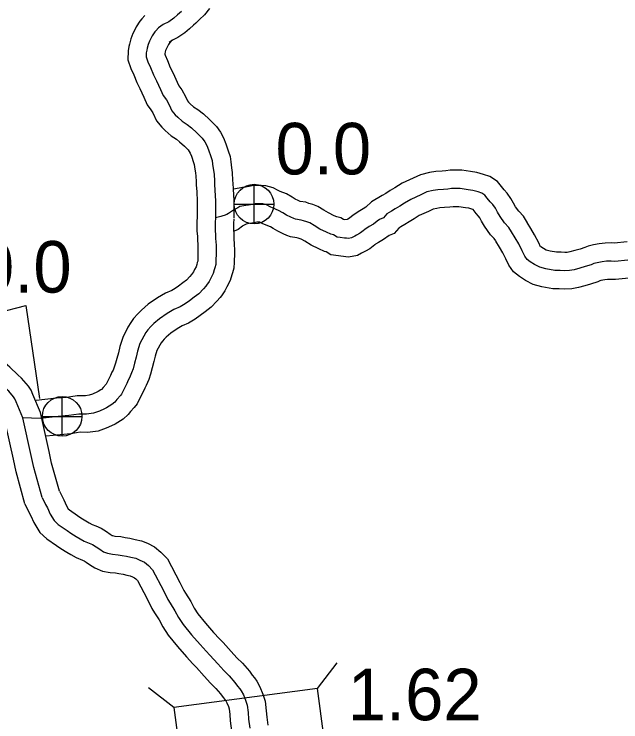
# Model space of a CAD drawing. Extents: x 31699 to 244310, y -8841 to 11474.
# Drawn here: x 147540.8 to 147872.6, y -4283.8 to -3897 of the extents above; entities that cross this region are included whole.
import ezdxf

# ---------------------------------------------------------------- set-up
doc = ezdxf.new("R2010")
doc.units = 0
for name, color, linetype in [('B_Logo', 7, 'Continuous'), ('Level 21', 7, 'Continuous'), ('R_XS_EARTHWORK_STAGE1', 7, 'Continuous'), ('R_XS_EARTHWORK_STAGE2', 7, 'Continuous'), ('S_AREA_CALC', 7, 'Continuous'), ('S_WALL', 7, 'Continuous'), ('S_WALL_ANNOT', 7, 'Continuous')]:
    doc.layers.add(name, color=color, linetype=linetype)

msp = doc.modelspace()

# ---------------------------------------------------------------- linework, layer by layer
at = {"layer": 'B_Logo'}
for points in [[(147632.35, -3895.48), (147630.15, -3897.41), (147628.08, -3899.14), (147625.28, -3901.08), (147622.28, -3902.54), (147619.68, -3904.4)], [(147619.68, -3904.4), (147618.21, -3906), (147617.74, -3906.6), (147616.33, -3908.74), (147615.8, -3909.94), (147614.79, -3911.81), (147614.06, -3913.61), (147613.59, -3915.48), (147613.38, -3916.61), (147613.05, -3918.08), (147613.04, -3920.22), (147613.96, -3922.96), (147615.42, -3926.18), (147617.07, -3930.19), (147618.66, -3933.4), (147620.78, -3938.22), (147622.23, -3941.37), (147624.03, -3943.78), (147625.48, -3946.45), (147627.07, -3949.8), (147628.86, -3951.94), (147630.26, -3953.28), (147632.71, -3955.5), (147635.37, -3957.24), (147637.76, -3959.12), (147640.75, -3961.87), (147643.67, -3964.75), (147645.07, -3966.76), (147646.19, -3968.77), (147647.12, -3971.18), (147648.31, -3974.79), (147649.03, -3976.93), (147649.29, -3979), (147649.82, -3982.41), (147650.08, -3984.42), (147650.27, -3988.23), (147650.33, -3989.96), (147650.58, -3993.31), (147650.83, -3999.06), (147650.87, -4008.28)], [(147812.77, -4015.95), (147811.38, -4013.54), (147808.99, -4011.12), (147806.53, -4007.57), (147805.14, -4005.16), (147803.95, -4003.02), (147802.56, -4001.08), (147801.1, -3999.47), (147799.51, -3997.46), (147798.24, -3995.99), (147796.52, -3994.78), (147794.46, -3994.17), (147791.66, -3993.3), (147789, -3992.96), (147784.74, -3992.28), (147782.48, -3992.27), (147780.01, -3992.26), (147777.95, -3992.59), (147775.48, -3992.72), (147772.49, -3992.91), (147769.89, -3993.3), (147766.49, -3994.16), (147763.23, -3995.76), (147757.63, -3998.22), (147754.29, -4000.35), (147751.62, -4001.94), (147749.16, -4003.47), (147747.16, -4004.67), (147744.62, -4006.2), (147742.75, -4008.33), (147740.55, -4009.13), (147739.35, -4010.19), (147737.22, -4011.79), (147734.95, -4013.12), (147732.48, -4014.59), (147731.61, -4015.32), (147730.15, -4016.52), (147729.68, -4016.85), (147728.08, -4017.85), (147727.14, -4018.31), (147726.28, -4018.71), (147725.21, -4019.31), (147723.68, -4019.57), (147722.48, -4019.37), (147721.35, -4019.5), (147719.09, -4019.09), (147717.42, -4018.89), (147715.36, -4017.61), (147713.9, -4017.21), (147711.64, -4016.2), (147707.98, -4014.45), (147704.86, -4012.57), (147702.46, -4011.09), (147700.87, -4010.49), (147699.01, -4009.95), (147697.81, -4009.54), (147694.55, -4009), (147693.68, -4008.66), (147692.02, -4007.92), (147689.69, -4006.85), (147687.63, -4005.57), (147685.31, -4004.23), (147682.45, -4003.09), (147680.78, -4002.35), (147678.72, -4001.27), (147676.73, -4000.73), (147675.53, -4000.66), (147672.6, -4000.65), (147671.07, -4000.92), (147669, -4001.31), (147667.4, -4001.57), (147664.27, -4002.17), (147663.07, -4002.83), (147660.67, -4004.03), (147659.67, -4004.76), (147658.07, -4005.96), (147657.07, -4006.42), (147655.67, -4006.96), (147654.87, -4007.29), (147653.81, -4007.55), (147650.87, -4008.28)], [(147650.87, -4008.28), (147650.73, -4010.88), (147650.66, -4013.16), (147650.66, -4015.09), (147650.98, -4017.84), (147650.98, -4019.57), (147651.17, -4023.32), (147651.22, -4025.92), (147651.22, -4029.13), (147651.15, -4030.4), (147651.14, -4032.87), (147651.07, -4033.34), (147651, -4033.88), (147650.53, -4035.61), (147650.2, -4036.68), (147649.59, -4038.82), (147648.32, -4041.29), (147647.38, -4043.02), (147645.91, -4045.16), (147645.58, -4045.62), (147644.24, -4047.09), (147641.7, -4049.76), (147639.17, -4051.75), (147636.63, -4053.62), (147634.3, -4055.35), (147631.63, -4056.88), (147628.1, -4058.47), (147624.5, -4060.54), (147620.29, -4063.46), (147617.22, -4066.13), (147615.55, -4067.73), (147613.95, -4069.53), (147612.88, -4071.06), (147611.68, -4073), (147610.67, -4074.93), (147609.6, -4077.07), (147608.26, -4081.21), (147607.52, -4084.48), (147606.64, -4087.75), (147605.84, -4090.83), (147605.03, -4093.03), (147603.89, -4095.77), (147603.22, -4097.03), (147602.42, -4098.84), (147600.95, -4101.77), (147599.54, -4104.64), (147598.87, -4105.51), (147596.93, -4107.58), (147595.8, -4108.98), (147594.26, -4110.38), (147591.33, -4112.24), (147590.2, -4112.7), (147587.4, -4113.9), (147584.2, -4115.09), (147580.33, -4115.62), (147576.07, -4115.54), (147573.41, -4116), (147570.61, -4116.39), (147564.88, -4116.91), (147555.03, -4117.95)], [(147876.44, -4031.36), (147869.25, -4032.08), (147867.32, -4032), (147864.65, -4032.06), (147862.26, -4032.32), (147859.59, -4032.85), (147857.86, -4033.25), (147856.39, -4033.91), (147853.13, -4034.97), (147850.13, -4035.76), (147847.06, -4036.69), (147844.47, -4037.15), (147842, -4037.35), (147839.34, -4037.14), (147836.41, -4037.06), (147831.62, -4036.25), (147828.23, -4035.3), (147825.3, -4033.89), (147822.91, -4032.35), (147821.25, -4031.01), (147819.99, -4029.2), (147818.67, -4026.32), (147816.68, -4022.51), (147814.76, -4019.29), (147812.77, -4015.95)], [(147545.57, -4117.68), (147541.93, -4108.89), (147541.17, -4107.29), (147540.49, -4106.17), (147537.79, -4103.05), (147536.04, -4101.6), (147531.58, -4097.31), (147527.94, -4094.14), (147524.77, -4091.17), (147521.07, -4088.47), (147517.11, -4086.1), (147513.75, -4084.4), (147511.74, -4083.42), (147509.06, -4082.38), (147506.38, -4081.55), (147502.3, -4080.52), (147500.49, -4080.07), (147497.15, -4078.91), (147495.13, -4077.86), (147492.12, -4076.96), (147490.38, -4076.71)], [(147556.11, -4161.2), (147551.56, -4144.82), (147550.14, -4138.15), (147545.57, -4117.68)], [(147555.03, -4117.95), (147545.57, -4117.68)], [(147556.11, -4161.2), (147557.89, -4164.94), (147558.95, -4166.82), (147560.41, -4170.23), (147562.59, -4173.84), (147564.85, -4175.86), (147569.7, -4179.21), (147571.83, -4180.69), (147574.75, -4182.5), (147576.81, -4183.71), (147579.07, -4184.98), (147581.8, -4186.06), (147583.66, -4186.8), (147585.72, -4188.14), (147587.72, -4189.49), (147589.64, -4190.83), (147591.77, -4191.7), (147594.63, -4192.18), (147597.69, -4192.45), (147599.76, -4192.86), (147602.22, -4193.27), (147604.68, -4193.81), (147607.28, -4194.42), (147609.54, -4195.36), (147612.06, -4196.57), (147614.19, -4198.31), (147616.38, -4200.66), (147622.47, -4212.11), (147624.86, -4216.99), (147626.05, -4218.87), (147628.7, -4223.08), (147630.69, -4226.83), (147633.14, -4230.58), (147637.72, -4236.27), (147642.43, -4241.63), (147645.75, -4245.25), (147647.74, -4247.33), (147652.12, -4252.15), (147655.37, -4255.7), (147658.36, -4258.65), (147661.55, -4262.27), (147663, -4264.35), (147664.13, -4265.69), (147664.86, -4266.83), (147666.12, -4269.03), (147667.38, -4272.05), (147668.17, -4274.65), (147668.69, -4278.73), (147668.95, -4282.27), (147669.6, -4287.22)]]:
    msp.add_lwpolyline(points, dxfattribs=at)
at = {"layer": 'Level 21'}
for p, q in [((147671.98, -4011.63), (147671.98, -3989.96)), ((147661.15, -4000.8), (147682.81, -4000.8)), ((147567.05, -4127.65), (147567.05, -4105.98)), ((147556.22, -4116.82), (147577.89, -4116.82))]:
    msp.add_line(p, q, dxfattribs=at)
for centre in [(147671.98, -4000.8), (147567.05, -4116.82)]:
    msp.add_circle(centre, 10.83, dxfattribs=at)
at = {"layer": 'R_XS_EARTHWORK_STAGE1'}
for p, q in [((147706.69, -4265.57), (147717.4, -4251.6)), ((147628.17, -4275.91), (147614.2, -4265.2))]:
    msp.add_line(p, q, dxfattribs=at)
msp.add_lwpolyline([(147631.62, -4302.09), (147710.14, -4291.74), (147706.69, -4265.57), (147628.17, -4275.91)], close=True, dxfattribs=at)
at = {"layer": 'R_XS_EARTHWORK_STAGE2'}
for points in [[(147647.69, -3893.93), (147644.86, -3897.34), (147642.12, -3899.93), (147640.15, -3901.97), (147638.9, -3903.04), (147636.66, -3905.01), (147634.14, -3907.11), (147630.33, -3909.74), (147627.42, -3911.16), (147625.5, -3912.53)], [(147612.31, -3897.64), (147610.57, -3899.54), (147609.6, -3900.77), (147607.53, -3903.92), (147606.82, -3905.53), (147605.74, -3907.53), (147604.53, -3910.48), (147603.8, -3913.37), (147603.58, -3914.62), (147603.05, -3916.94), (147603.04, -3921.85), (147604.65, -3926.63), (147606.24, -3930.15), (147607.96, -3934.32), (147609.6, -3937.63), (147611.66, -3942.33), (147613.59, -3946.5), (147615.58, -3949.18), (147616.57, -3950.99), (147618.58, -3955.24), (147621.54, -3958.78), (147623.44, -3960.61), (147626.59, -3963.44), (147629.53, -3965.37), (147631.28, -3966.74), (147633.85, -3969.11), (147635.99, -3971.21), (147636.58, -3972.07), (147637.12, -3973.03), (147637.69, -3974.53), (147638.82, -3977.96), (147639.24, -3979.18), (147639.39, -3980.38), (147639.91, -3983.81), (147640.11, -3985.31), (147640.27, -3988.65), (147640.34, -3990.53), (147640.6, -3993.91), (147640.83, -3999.29), (147640.87, -4008.32)], [(147627.04, -3911.16), (147625.86, -3912.45), (147625.14, -3913.55), (147624.78, -3914.35), (147623.85, -3916.08), (147623.58, -3916.74), (147623.37, -3917.58), (147623.18, -3918.61), (147623.13, -3918.85), (147623.28, -3919.29), (147624.6, -3922.21), (147626.19, -3926.07), (147627.73, -3929.17), (147629.89, -3934.11), (147630.88, -3936.23), (147632.47, -3938.38), (147634.4, -3941.92), (147635.56, -3944.36), (147636.19, -3945.11), (147637.07, -3945.96), (147638.84, -3947.56), (147641.21, -3949.12), (147644.25, -3951.5), (147647.65, -3954.63), (147651.36, -3958.29), (147653.56, -3961.45), (147655.27, -3964.51), (147656.54, -3967.82), (147657.79, -3971.62), (147658.83, -3974.68), (147659.2, -3977.62), (147659.72, -3981.01), (147660.04, -3983.52), (147660.26, -3987.8), (147660.31, -3989.4), (147660.57, -3992.71), (147660.83, -3998.82), (147660.87, -4008.23)], [(147821.43, -4010.95), (147819.39, -4007.42), (147816.71, -4004.71), (147814.99, -4002.22), (147813.84, -4000.23), (147812.41, -3997.66), (147810.35, -3994.78), (147808.73, -3993), (147807.23, -3991.11), (147805.02, -3988.52), (147800.91, -3985.65), (147797.36, -3984.61), (147793.81, -3983.49), (147790.42, -3983.06), (147785.55, -3982.28), (147782.5, -3982.27), (147779.24, -3982.26), (147776.9, -3982.63), (147774.91, -3982.73), (147771.42, -3982.96), (147767.91, -3983.49), (147763.04, -3984.72), (147759.02, -3986.68), (147752.9, -3989.37), (147749.03, -3991.84), (147746.42, -3993.4), (147743.95, -3994.93), (147742, -3996.1), (147736.27, -3999.56), (147733.02, -4002.44), (147731.67, -4003.45), (147729.87, -4004.51), (147726.66, -4006.41), (147725.22, -4007.63), (147724.1, -4008.55), (147723.19, -4009.11), (147722.9, -4009.26), (147721.67, -4009.4), (147720.85, -4009.25), (147719.41, -4008.36), (147717.29, -4007.77), (147715.83, -4007.12), (147712.73, -4005.64), (147710.06, -4004.03), (147706.91, -4002.08), (147704.04, -4001), (147702, -4000.41), (147700.25, -3999.81), (147697.28, -3999.32), (147696.15, -3998.82), (147694.44, -3998.03), (147692.77, -3996.99), (147689.69, -3995.21), (147686.34, -3993.87), (147685.13, -3993.34), (147682.39, -3991.9), (147678.34, -3990.81), (147675.84, -3990.66), (147671.76, -3990.65), (147669.28, -3991.08), (147667.25, -3991.47), (147665.66, -3991.73), (147660.83, -3992.64)], [(147804.11, -4020.95), (147803.36, -4019.66), (147801.26, -4017.53), (147798.08, -4012.93), (147796.44, -4010.1), (147795.49, -4008.39), (147794.77, -4007.38), (147793.47, -4005.95), (147791.78, -4003.82), (147791.78, -4003.81), (147791.55, -4003.74), (147789.51, -4003.1), (147787.57, -4002.86), (147783.93, -4002.27), (147782.45, -4002.27), (147780.79, -4002.27), (147778.99, -4002.55), (147776.06, -4002.7), (147773.56, -4002.86), (147771.87, -4003.12), (147769.95, -4003.6), (147767.43, -4004.83), (147762.35, -4007.06), (147759.55, -4008.85), (147756.83, -4010.48), (147754.36, -4012.01), (147752.31, -4013.24), (147751.12, -4013.96), (147748.57, -4016.86), (147745.78, -4017.87), (147742.76, -4020.13), (147740.03, -4021.74), (147738.3, -4022.76), (147738, -4023.01), (147736.22, -4024.47), (147735.23, -4025.17), (147732.96, -4026.59), (147731.46, -4027.33), (147730.82, -4027.63), (147728.6, -4028.88), (147723.63, -4029.73), (147714.02, -4028.55), (147711.32, -4026.87), (147710.51, -4026.65), (147707.44, -4025.28), (147703.24, -4023.27), (147699.65, -4021.11), (147698.02, -4020.11), (147697.7, -4019.98), (147696.01, -4019.49), (147695.37, -4019.28), (147691.88, -4018.69), (147689.83, -4017.9), (147687.89, -4017.03), (147684.95, -4015.67), (147682.5, -4014.16), (147680.93, -4013.25), (147678.56, -4012.3), (147676.44, -4011.36), (147675.1, -4010.66), (147673.44, -4010.66), (147672.85, -4010.76), (147670.75, -4011.16), (147669.15, -4011.42), (147667.71, -4011.69), (147665.89, -4012.6), (147665.62, -4012.8), (147663.23, -4014.59), (147661.09, -4015.59)], [(147640.89, -4007.74), (147640.74, -4010.45), (147640.66, -4012.98), (147640.65, -4015.67), (147640.98, -4018.41), (147640.98, -4019.81), (147641.17, -4023.68), (147641.22, -4026.02), (147641.22, -4028.84), (147641.15, -4030.11), (147641.14, -4032.03), (147640.93, -4032.8), (147640.61, -4033.82), (147640.24, -4035.13), (147639.47, -4036.62), (147638.84, -4037.79), (147637.78, -4039.33), (147636.92, -4040.28), (147634.95, -4042.34), (147633.11, -4043.8), (147630.69, -4045.57), (147628.81, -4046.97), (147627.08, -4047.96), (147623.55, -4049.56), (147619.14, -4052.08), (147614.14, -4055.56), (147610.48, -4058.74), (147608.35, -4060.78), (147606.09, -4063.32), (147604.53, -4065.56), (147602.98, -4068.05), (147601.77, -4070.39), (147600.33, -4073.26), (147598.61, -4078.55), (147597.81, -4082.08), (147596.98, -4085.19), (147596.28, -4087.83), (147595.71, -4089.39), (147594.84, -4091.5), (147594.22, -4092.66), (147593.38, -4094.55), (147591.99, -4097.33), (147591.06, -4099.22), (147589.39, -4101), (147588.51, -4102.09), (147588.17, -4102.4), (147586.72, -4103.32), (147586.34, -4103.48), (147583.68, -4104.61), (147581.75, -4105.33), (147579.75, -4105.6), (147575.31, -4105.52), (147571.86, -4106.12), (147569.46, -4106.45), (147563.91, -4106.96), (147552.76, -4108.14)], [(147660.86, -4008.82), (147660.73, -4011.31), (147660.66, -4013.33), (147660.66, -4014.52), (147660.98, -4017.26), (147660.98, -4019.33), (147661.16, -4022.95), (147661.22, -4025.82), (147661.21, -4029.42), (147661.14, -4030.69), (147661.14, -4033.61), (147660.98, -4034.69), (147660.83, -4035.83), (147660.13, -4038.42), (147659.78, -4039.54), (147658.94, -4042.51), (147657.16, -4045.95), (147655.92, -4048.25), (147654.09, -4050.9), (147653.37, -4051.92), (147651.56, -4053.9), (147648.45, -4057.17), (147645.23, -4059.71), (147642.57, -4061.66), (147639.78, -4063.73), (147636.18, -4065.79), (147632.65, -4067.39), (147629.85, -4068.99), (147626.45, -4071.36), (147623.96, -4073.52), (147622.76, -4074.67), (147621.82, -4075.73), (147621.23, -4076.57), (147620.38, -4077.95), (147619.58, -4079.48), (147618.88, -4080.87), (147617.91, -4083.86), (147617.23, -4086.88), (147616.31, -4090.32), (147615.39, -4093.82), (147614.35, -4096.67), (147612.95, -4100.03), (147612.22, -4101.41), (147611.46, -4103.12), (147609.9, -4106.21), (147608.08, -4109.95), (147606.5, -4112), (147604.48, -4114.15), (147603.09, -4115.86), (147600.36, -4118.35), (147595.94, -4121.15), (147594.06, -4121.93), (147591.11, -4123.19), (147586.65, -4124.85), (147580.92, -4125.63), (147576.84, -4125.55), (147574.96, -4125.88), (147571.76, -4126.33), (147565.86, -4126.86), (147558.33, -4127.66)], [(147876.05, -4021.35), (147868.94, -4022.06), (147867.39, -4022), (147864, -4022.07), (147860.74, -4022.43), (147857.51, -4023.07), (147854.65, -4023.72), (147852.78, -4024.57), (147850.3, -4025.37), (147847.4, -4026.14), (147844.74, -4026.95), (147843.2, -4027.22), (147842, -4027.32), (147839.86, -4027.15), (147837.38, -4027.09), (147833.81, -4026.48), (147831.77, -4025.91), (147830.2, -4025.15), (147828.78, -4024.23), (147828.67, -4024.15), (147827.65, -4021.92), (147825.41, -4017.63), (147823.35, -4014.17), (147821.37, -4010.84)], [(147876.83, -4041.37), (147869.56, -4042.09), (147867.24, -4042.01), (147865.31, -4042.05), (147863.77, -4042.22), (147861.68, -4042.63), (147861.07, -4042.77), (147860.01, -4043.25), (147855.95, -4044.57), (147852.86, -4045.39), (147849.39, -4046.44), (147845.73, -4047.08), (147842.01, -4047.38), (147838.82, -4047.13), (147835.44, -4047.04), (147829.43, -4046.02), (147824.68, -4044.7), (147820.4, -4042.63), (147817.04, -4040.46), (147813.86, -4037.89), (147811.28, -4034.19), (147809.68, -4030.72), (147807.95, -4027.39), (147806.17, -4024.41), (147804.17, -4021.05)]]:
    msp.add_lwpolyline(points, dxfattribs=at)
at = {"layer": 'S_AREA_CALC'}
for points in [[(147555.14, -4114.65), (147551.07, -4104.84), (147550, -4102.57), (147548.61, -4100.26), (147544.8, -4095.88), (147542.71, -4094.14), (147538.34, -4089.93), (147534.65, -4086.72), (147531.16, -4083.45), (147526.59, -4080.11), (147521.94, -4077.34), (147518.2, -4075.45), (147515.74, -4074.25), (147512.37, -4072.94), (147509.1, -4071.92), (147504.72, -4070.82), (147503.35, -4070.48), (147501.12, -4069.7), (147498.91, -4068.55), (147494.27, -4067.17), (147492.94, -4066.98)], [(147565.51, -4157.68), (147561.28, -4142.44), (147559.92, -4136.02), (147555.14, -4114.65)], [(147546.7, -4164.71), (147541.84, -4147.2), (147540.37, -4140.28), (147536, -4120.7)], [(147565.51, -4157.68), (147566.77, -4160.32), (147567.93, -4162.38), (147569.33, -4165.66), (147570.37, -4167.38), (147571.05, -4167.98), (147575.4, -4170.99), (147577.32, -4172.32), (147579.92, -4173.94), (147581.8, -4175.04), (147583.39, -4175.94), (147585.48, -4176.76), (147588.29, -4177.88), (147591.25, -4179.81), (147593.37, -4181.24), (147594.46, -4182), (147594.53, -4182.02), (147595.9, -4182.25), (147599.11, -4182.54), (147601.54, -4183.02), (147604.11, -4183.45), (147606.9, -4184.06), (147610.36, -4184.87), (147613.62, -4186.23), (147617.47, -4188.07), (147621.04, -4191), (147624.59, -4194.8), (147631.38, -4207.56), (147633.6, -4212.1), (147634.5, -4213.52), (147637.36, -4218.07), (147639.31, -4221.74), (147641.24, -4224.7), (147645.37, -4229.84), (147649.87, -4234.95), (147653.04, -4238.41), (147655.05, -4240.51), (147659.51, -4245.42), (147662.58, -4248.76), (147665.63, -4251.78), (147669.41, -4256.07), (147670.94, -4258.24), (147672.2, -4259.74), (147673.42, -4261.65), (147675.11, -4264.62), (147676.8, -4268.66), (147677.98, -4272.55), (147678.64, -4277.74), (147678.9, -4281.26), (147679.48, -4285.67)], [(147546.7, -4164.71), (147549.02, -4169.56), (147549.97, -4171.25), (147551.49, -4174.8), (147554.82, -4180.31), (147558.66, -4183.73), (147564.01, -4187.43), (147566.34, -4189.05), (147569.59, -4191.06), (147571.83, -4192.38), (147574.76, -4194.03), (147578.12, -4195.36), (147579.04, -4195.73), (147580.2, -4196.48), (147582.07, -4197.74), (147584.83, -4199.66), (147589.02, -4201.38), (147593.36, -4202.1), (147596.27, -4202.37), (147597.97, -4202.7), (147600.33, -4203.09), (147602.47, -4203.56), (147604.19, -4203.97), (147605.45, -4204.49), (147606.66, -4205.07), (147607.33, -4205.63), (147608.17, -4206.52), (147613.56, -4216.65), (147616.12, -4221.88), (147617.6, -4224.21), (147620.04, -4228.09), (147622.07, -4231.92), (147625.04, -4236.47), (147630.06, -4242.71), (147634.99, -4248.32), (147638.45, -4252.09), (147640.43, -4254.15), (147644.73, -4258.89), (147648.17, -4262.64), (147651.09, -4265.52), (147653.68, -4268.47), (147655.07, -4270.45), (147656.06, -4271.63), (147656.3, -4272), (147657.13, -4273.45), (147657.95, -4275.43), (147658.36, -4276.75), (147658.74, -4279.73), (147658.99, -4283.29), (147659.72, -4288.78)]]:
    msp.add_lwpolyline(points, dxfattribs=at)
at = {"layer": 'S_WALL_ANNOT'}
for p, q in [((147503.14, -4067.43), (147547.21, -4056.23)), ((147547.21, -4056.23), (147554.68, -4107.02))]:
    msp.add_line(p, q, dxfattribs=at)

# ---------------------------------------------------------------- texts
at = {"layer": 'S_WALL'}
msp.add_text('1.62', height=28.16, dxfattribs=at).set_placement((147723.15, -4282.95))
at = {"layer": 'S_WALL_ANNOT'}
for p in [(147683.68, -3984.55), (147519.88, -4049.16)]:
    msp.add_text('0.0', height=28.16, dxfattribs=at).set_placement(p)

doc.saveas('drawing.dxf')
